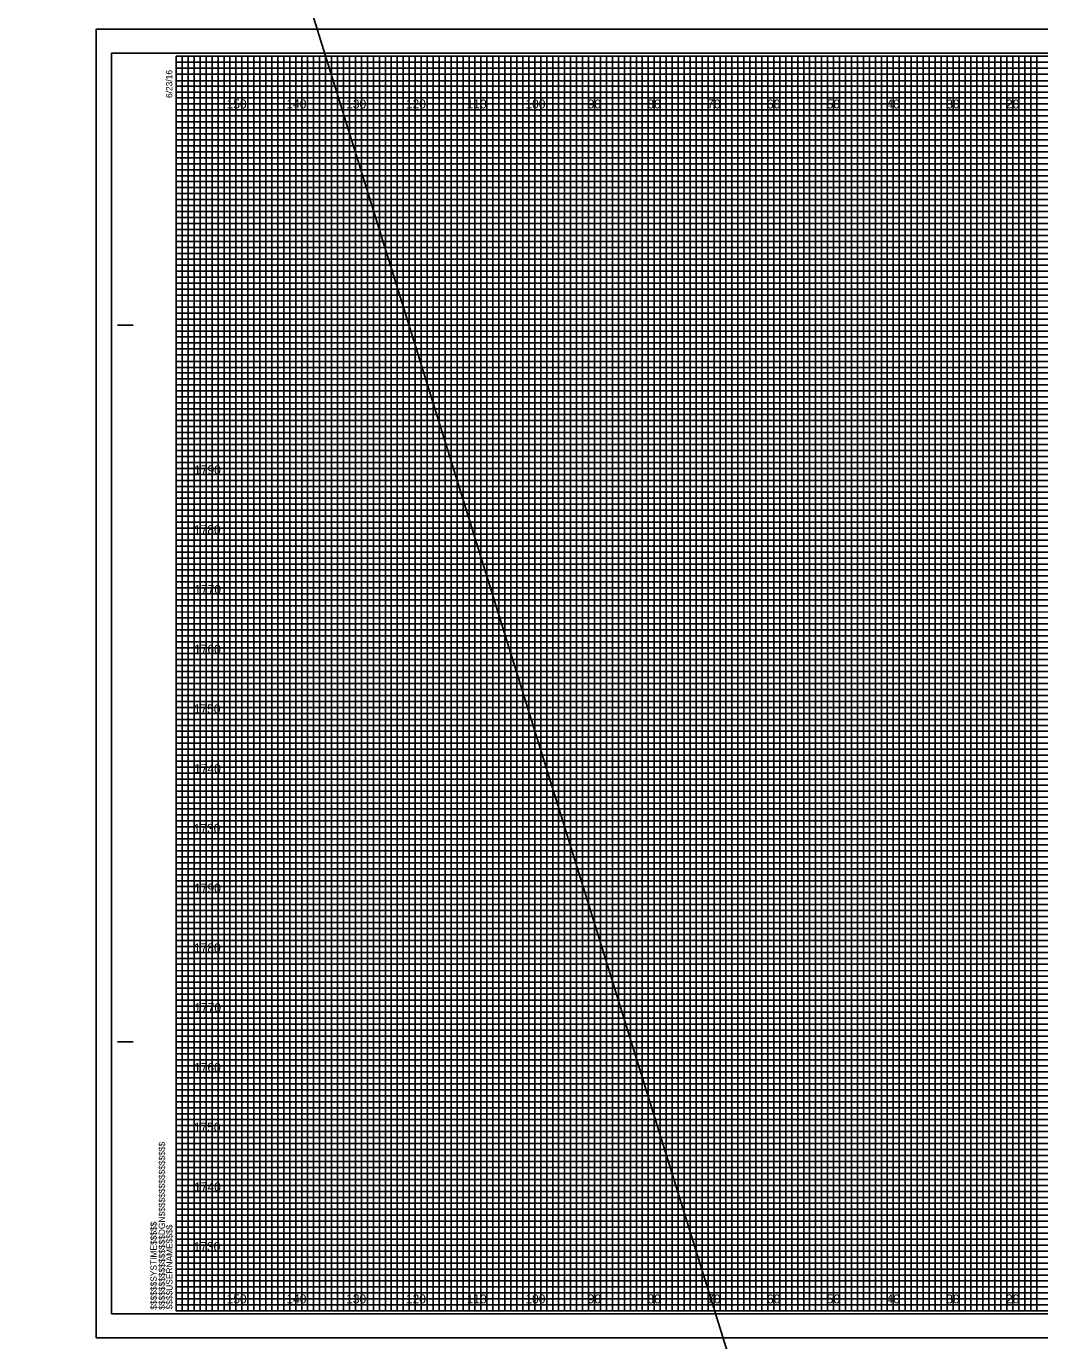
# Model space of a CAD drawing. Extents: x -419 to 4739, y -630 to 13534.
# Drawn here: x 464.5 to 634.1, y 3287.5 to 3507.5 of the extents above; entities that cross this region are included whole.
import ezdxf

# ---------------------------------------------------------------- set-up
doc = ezdxf.new("R2010")
doc.units = 0
for name, color, linetype in [('Old_Level_62', 7, 'Continuous'), ('Pattern 1', 7, 'Continuous'), ('Pattern 18', 7, 'Continuous'), ('Pattern 4', 7, 'Continuous'), ('Pattern 5', 7, 'Continuous'), ('Prop Dimension', 7, 'Continuous'), ('Prop Horizontal Alignment', 7, 'Continuous'), ('Raster_Level_0', 7, 'Continuous'), ('Scratch_Level_0', 7, 'Continuous'), ('Scratch_Level_3', 7, 'Continuous'), ('Scratch_Level_5', 7, 'Continuous')]:
    doc.layers.add(name, color=color, linetype=linetype)

msp = doc.modelspace()

# ---------------------------------------------------------------- linework, layer by layer
at = {"layer": 'Old_Level_62'}
for p, q in [((479.78, 3457.54), (482.28, 3457.54)), ((479.88, 3457.54), (482.38, 3457.54)), ((479.78, 3337.54), (482.28, 3337.54)), ((479.88, 3337.54), (482.38, 3337.54)), ((489.58, 3292.54), (489.58, 3292.54)), ((489.58, 3292.54), (489.58, 3292.54)), ((489.58, 3292.54), (489.58, 3292.54)), ((489.58, 3292.54), (489.58, 3292.54)), ((489.58, 3292.54), (489.58, 3292.54)), ((489.58, 3292.54), (489.58, 3292.54)), ((489.58, 3292.54), (489.58, 3292.54))]:
    msp.add_line(p, q, dxfattribs=at)
msp.add_lwpolyline([(809.58, 3502.54), (489.58, 3502.54), (489.58, 3292.54), (809.58, 3292.54)], close=True, dxfattribs=at)
at = {"layer": 'Pattern 18'}
msp.add_line((-76.07, 5407.18), (1796.19, -630.13), dxfattribs=at)
msp.add_lwpolyline([(476.18, 3288.04), (812.88, 3288.04), (812.88, 3507.04), (476.18, 3507.04)], close=True, dxfattribs=at)
at = {"layer": 'Pattern 4'}
for p, q in [((489.58, 3501.54), (749.58, 3501.54)), ((749.58, 3500.52), (489.58, 3500.52)), ((489.58, 3500.52), (489.58, 3499.54)), ((489.58, 3499.54), (749.58, 3499.54)), ((749.58, 3498.43), (489.58, 3498.43)), ((489.58, 3498.43), (489.58, 3496.54)), ((489.58, 3496.54), (809.58, 3496.54))]:
    msp.add_line(p, q, dxfattribs=at)
for points in [[(489.58, 3495.54), (759.58, 3495.54), (809.58, 3495.54), (809.58, 3494.54), (489.58, 3494.54)], [(489.58, 3493.54), (809.58, 3493.54), (809.58, 3491.54), (489.58, 3491.54)], [(489.58, 3490.54), (809.58, 3490.54), (809.58, 3489.54), (489.58, 3489.52)], [(489.58, 3488.54), (809.58, 3488.54), (809.58, 3486.54), (489.58, 3486.54)], [(489.58, 3485.54), (809.58, 3485.54), (809.58, 3484.54), (489.58, 3484.54)], [(489.58, 3483.54), (809.58, 3483.54), (809.58, 3481.54), (489.58, 3481.54)], [(489.58, 3480.54), (809.58, 3480.54), (809.58, 3479.54), (489.58, 3479.54)], [(489.58, 3478.54), (809.58, 3478.54), (809.58, 3476.54), (489.58, 3476.54)], [(489.58, 3475.54), (809.58, 3475.54), (809.58, 3474.54), (489.58, 3474.54)], [(489.58, 3473.54), (809.58, 3473.54), (809.58, 3471.54), (489.58, 3471.54)], [(489.58, 3470.54), (809.58, 3470.54), (809.58, 3469.54), (489.58, 3469.54)], [(489.58, 3468.54), (809.58, 3468.54), (809.58, 3466.49), (809.58, 3465.54), (809.58, 3464.54), (489.58, 3464.54)], [(489.58, 3466.54), (809.58, 3466.54), (809.58, 3465.54), (489.58, 3465.54)], [(489.58, 3463.54), (809.58, 3463.54), (809.58, 3461.54), (489.58, 3461.57)], [(489.58, 3461.57), (809.58, 3461.54), (809.58, 3460.54), (489.58, 3460.54)], [(489.58, 3459.54), (809.58, 3459.54), (809.58, 3458.54), (489.58, 3458.54)], [(489.58, 3456.54), (809.58, 3456.54), (809.58, 3455.54), (489.58, 3455.54)], [(489.58, 3454.54), (809.58, 3454.54), (809.58, 3453.54), (489.58, 3453.54)], [(489.51, 3451.43), (809.58, 3451.43), (809.58, 3450.42), (489.51, 3450.42)], [(489.58, 3449.54), (809.58, 3449.54), (809.58, 3448.54), (489.58, 3448.54)], [(489.58, 3446.54), (809.58, 3446.54), (809.58, 3445.54), (489.58, 3445.54)], [(489.58, 3444.54), (809.58, 3444.54), (809.58, 3443.54), (489.58, 3443.54)], [(489.58, 3441.54), (809.58, 3441.54), (809.58, 3440.54), (489.58, 3440.54)], [(489.58, 3439.54), (809.58, 3439.54), (809.58, 3438.54), (489.58, 3438.54)], [(489.58, 3436.54), (809.58, 3436.54), (809.58, 3435.54), (489.58, 3435.54)], [(489.58, 3434.54), (809.58, 3434.54), (809.58, 3433.54), (489.58, 3433.54)], [(489.58, 3431.54), (809.58, 3431.54), (809.57, 3430.52), (489.58, 3430.54)], [(489.58, 3429.54), (809.58, 3429.54), (809.58, 3428.54), (489.58, 3428.54)], [(489.58, 3426.54), (809.58, 3426.54), (809.58, 3425.54), (489.58, 3425.54)], [(489.58, 3424.54), (809.58, 3424.54), (809.58, 3423.54), (489.58, 3423.54)], [(489.58, 3421.54), (809.58, 3421.54), (809.58, 3420.54), (489.58, 3420.54)], [(489.58, 3419.54), (809.58, 3419.54), (809.58, 3418.54), (489.58, 3418.54)], [(489.58, 3416.54), (809.58, 3416.54), (809.58, 3415.54), (489.58, 3415.54)], [(489.58, 3414.54), (809.58, 3414.54), (809.58, 3413.54), (489.58, 3413.54)], [(489.58, 3411.54), (809.58, 3411.54), (809.58, 3410.54), (489.58, 3410.54)], [(489.58, 3409.53), (809.65, 3409.45), (809.58, 3408.54), (489.58, 3408.54)], [(489.58, 3406.54), (809.58, 3406.54), (809.58, 3405.54), (489.58, 3405.54)], [(489.58, 3404.54), (809.58, 3404.54), (809.58, 3403.54), (489.58, 3403.54)], [(489.58, 3401.54), (809.58, 3401.54), (809.58, 3400.54), (489.58, 3400.54)], [(489.58, 3399.54), (809.58, 3399.54), (809.58, 3398.54), (489.58, 3398.54)], [(489.58, 3396.54), (809.58, 3396.54), (809.58, 3395.54), (489.58, 3395.54)], [(489.58, 3394.54), (809.58, 3394.54), (809.58, 3393.54), (489.58, 3393.54)], [(489.58, 3391.54), (809.58, 3391.54), (809.58, 3390.54), (489.58, 3390.54)], [(489.58, 3389.54), (809.58, 3389.54), (809.58, 3388.54), (489.58, 3388.54)], [(489.58, 3386.54), (809.58, 3386.54), (809.58, 3385.54), (489.58, 3385.54)], [(489.58, 3384.54), (809.58, 3384.54), (809.58, 3383.54), (489.58, 3383.54)], [(489.58, 3381.54), (809.58, 3381.54), (809.58, 3380.54), (489.58, 3380.54)], [(489.58, 3379.54), (809.58, 3379.54), (809.58, 3378.54), (489.58, 3378.54)], [(489.58, 3376.54), (809.58, 3376.54), (809.58, 3375.54), (489.58, 3375.54)], [(489.58, 3374.54), (809.58, 3374.54), (809.58, 3373.54), (489.58, 3373.54)], [(489.58, 3371.54), (809.58, 3371.54), (809.57, 3370.52), (489.58, 3370.54)], [(489.58, 3369.54), (809.58, 3369.54), (809.58, 3368.54), (489.58, 3368.54)], [(489.58, 3366.54), (809.58, 3366.54), (809.58, 3365.54), (489.58, 3365.54)], [(489.58, 3364.54), (809.58, 3364.54), (809.58, 3363.54), (489.58, 3363.54)], [(489.58, 3361.54), (809.58, 3361.54), (809.58, 3360.54), (489.58, 3360.54)], [(489.58, 3359.54), (809.58, 3359.54), (809.58, 3358.54), (489.58, 3358.54)], [(489.58, 3356.54), (809.58, 3356.54), (809.58, 3355.54), (489.58, 3355.54)], [(489.58, 3354.54), (809.58, 3354.54), (809.58, 3353.54), (489.58, 3353.54)], [(489.58, 3351.54), (809.58, 3351.54), (809.58, 3350.54), (489.58, 3350.54)], [(489.58, 3349.53), (809.65, 3349.45), (809.58, 3348.54), (489.58, 3348.54)], [(489.58, 3346.54), (809.58, 3346.54), (809.58, 3345.54), (489.58, 3345.54)], [(489.58, 3344.54), (809.58, 3344.54), (809.58, 3343.54), (489.58, 3343.54)], [(489.58, 3341.54), (809.58, 3341.54), (809.58, 3340.54), (489.58, 3340.54)], [(489.58, 3339.54), (809.58, 3339.54), (809.58, 3338.54), (489.58, 3338.54)], [(489.58, 3336.54), (809.58, 3336.54), (809.58, 3335.54), (489.58, 3335.54)], [(489.58, 3334.54), (809.58, 3334.54), (809.58, 3333.54), (489.58, 3333.54)], [(489.58, 3331.54), (809.58, 3331.54), (809.58, 3330.54), (489.58, 3330.54)], [(489.58, 3329.54), (809.58, 3329.54), (809.58, 3328.54), (489.58, 3328.54)], [(489.58, 3326.54), (809.58, 3326.54), (809.58, 3325.54), (489.58, 3325.54)], [(489.58, 3324.54), (809.58, 3324.54), (809.58, 3323.54), (489.58, 3323.54)], [(489.58, 3321.54), (809.58, 3321.54), (809.58, 3320.54), (489.58, 3320.54)], [(489.58, 3319.54), (809.58, 3319.54), (809.58, 3318.54), (489.58, 3318.54)], [(489.58, 3316.54), (809.58, 3316.54), (809.58, 3315.54), (489.58, 3315.54)], [(489.58, 3314.54), (809.58, 3314.54), (809.58, 3313.54), (489.58, 3313.54)], [(489.58, 3311.54), (809.58, 3311.54), (809.58, 3310.54), (489.58, 3310.54)], [(489.58, 3309.54), (809.58, 3309.54), (809.58, 3308.54), (489.58, 3308.54)], [(489.58, 3306.54), (809.58, 3306.54), (809.58, 3305.54), (489.58, 3305.54)], [(489.58, 3304.54), (809.58, 3304.54), (809.58, 3303.54), (489.58, 3303.54)], [(489.58, 3301.54), (809.58, 3301.54), (809.58, 3300.54), (489.58, 3300.54)], [(489.58, 3299.54), (809.58, 3299.54), (809.58, 3298.54), (489.58, 3298.54)], [(489.58, 3296.54), (809.58, 3296.54), (809.58, 3295.54), (489.58, 3295.54)], [(489.58, 3294.54), (809.58, 3294.54), (809.58, 3293.54), (489.58, 3293.54)]]:
    msp.add_lwpolyline(points, dxfattribs=at)
at = {"layer": 'Pattern 5'}
for p, q in [((812.88, 3507.04), (476.18, 3507.04)), ((476.18, 3507.04), (476.18, 3288.04)), ((476.18, 3288.04), (812.88, 3288.04))]:
    msp.add_line(p, q, dxfattribs=at)
at = {"layer": 'Prop Dimension'}
for points in [[(489.58, 3292.54), (490.58, 3292.54), (490.58, 3502.54), (491.58, 3502.54), (491.58, 3292.54)], [(491.58, 3292.54), (492.58, 3292.54), (492.58, 3502.54), (493.58, 3502.54), (493.58, 3292.54)], [(494.58, 3292.54), (495.58, 3292.54), (495.58, 3502.54), (496.58, 3502.54), (496.58, 3292.54)], [(496.58, 3292.54), (497.58, 3292.54), (497.58, 3502.54), (498.58, 3502.54), (498.58, 3292.54)], [(499.58, 3292.54), (500.58, 3292.54), (500.58, 3502.54), (501.58, 3502.54), (501.58, 3292.54)], [(501.58, 3292.54), (502.58, 3292.54), (502.58, 3502.54), (503.58, 3502.54), (503.58, 3292.54)], [(504.58, 3292.54), (505.58, 3292.54), (505.58, 3502.54), (506.58, 3502.54), (506.58, 3292.54)], [(506.58, 3292.54), (507.58, 3292.54), (507.58, 3502.54), (508.58, 3502.54), (508.58, 3292.54)], [(509.58, 3292.54), (510.58, 3292.54), (510.58, 3502.54), (511.58, 3502.54), (511.58, 3292.54)], [(511.58, 3292.54), (512.58, 3292.54), (512.58, 3502.54), (513.58, 3502.54), (513.58, 3292.54)], [(514.58, 3292.54), (515.58, 3292.54), (515.58, 3502.54), (516.58, 3502.54), (516.58, 3292.54)], [(516.58, 3292.54), (517.58, 3292.54), (517.58, 3502.54), (518.58, 3502.54), (518.58, 3292.54)], [(519.58, 3292.54), (520.58, 3292.54), (520.58, 3502.54), (521.58, 3502.54), (521.58, 3292.54)], [(521.58, 3292.54), (522.58, 3292.54), (522.58, 3502.54), (523.58, 3502.54), (523.58, 3292.54)], [(524.58, 3292.54), (525.58, 3292.54), (525.58, 3502.54), (526.58, 3502.54), (526.58, 3292.54)], [(526.58, 3292.54), (527.58, 3292.54), (527.58, 3502.54), (528.58, 3502.54), (528.58, 3292.54)], [(529.58, 3292.54), (530.58, 3292.54), (530.58, 3502.54), (531.58, 3502.54), (531.58, 3292.54)], [(531.58, 3292.54), (532.58, 3292.54), (532.58, 3502.54), (533.58, 3502.54), (533.58, 3292.54)], [(534.58, 3292.54), (535.58, 3292.54), (535.58, 3502.54), (536.58, 3502.54), (536.58, 3292.54)], [(536.58, 3292.54), (537.58, 3292.54), (537.58, 3502.54), (538.58, 3502.54), (538.58, 3292.54)], [(539.58, 3292.54), (540.58, 3292.54), (540.58, 3502.54), (541.58, 3502.54), (541.58, 3292.54)], [(541.58, 3292.54), (542.58, 3292.54), (542.58, 3502.54), (543.58, 3502.54), (543.58, 3292.54)], [(544.58, 3292.54), (545.58, 3292.54), (545.58, 3502.54), (546.58, 3502.54), (546.58, 3292.54)], [(546.58, 3292.54), (547.58, 3292.54), (547.58, 3502.54), (548.58, 3502.54), (548.58, 3292.54)], [(549.58, 3292.54), (550.58, 3292.54), (550.58, 3502.54), (551.58, 3502.54), (551.58, 3292.54)], [(551.58, 3292.54), (552.58, 3292.54), (552.58, 3502.54), (553.58, 3502.54), (553.58, 3292.54)], [(554.58, 3292.54), (555.58, 3292.54), (555.58, 3502.54), (556.58, 3502.54), (556.58, 3292.54)], [(556.58, 3292.54), (557.58, 3292.54), (557.58, 3502.54), (558.58, 3502.54), (558.58, 3292.54)], [(559.58, 3292.54), (560.58, 3292.54), (560.58, 3502.54), (561.58, 3502.54), (561.58, 3292.54)], [(561.58, 3292.54), (562.58, 3292.54), (562.58, 3502.54), (563.58, 3502.54), (563.58, 3292.54)], [(564.58, 3292.54), (565.58, 3292.54), (565.58, 3502.54), (566.58, 3502.54), (566.58, 3292.54)], [(566.58, 3292.54), (567.58, 3292.54), (567.58, 3502.54), (568.58, 3502.54), (568.58, 3292.54)], [(569.58, 3292.54), (570.58, 3292.54), (570.58, 3502.54), (571.58, 3502.54), (571.58, 3292.54)], [(571.58, 3292.54), (572.58, 3292.54), (572.58, 3502.54), (573.58, 3502.54), (573.58, 3292.54)], [(574.58, 3292.54), (575.58, 3292.54), (575.58, 3502.54), (576.58, 3502.54), (576.58, 3292.54)], [(576.58, 3292.54), (577.58, 3292.54), (577.58, 3502.54), (578.58, 3502.54), (578.58, 3292.54)], [(579.58, 3292.54), (580.58, 3292.54), (580.58, 3502.54), (581.58, 3502.54), (581.58, 3292.54)], [(581.58, 3292.54), (582.58, 3292.54), (582.58, 3502.54), (583.58, 3502.54), (583.58, 3292.54)], [(584.58, 3292.54), (585.58, 3292.54), (585.58, 3502.54), (586.58, 3502.54), (586.58, 3292.54)], [(586.58, 3292.54), (587.58, 3292.54), (587.58, 3502.54), (588.58, 3502.54), (588.58, 3292.54)], [(589.58, 3292.54), (590.58, 3292.54), (590.58, 3502.54), (591.58, 3502.54), (591.58, 3292.54)], [(591.58, 3292.54), (592.58, 3292.54), (592.58, 3502.54), (593.58, 3502.54), (593.58, 3292.54)], [(594.58, 3292.54), (595.58, 3292.54), (595.58, 3502.54), (596.58, 3502.54), (596.58, 3292.54)], [(596.58, 3292.54), (597.58, 3292.54), (597.58, 3502.54), (598.58, 3502.54), (598.58, 3292.54)], [(599.58, 3292.54), (600.58, 3292.54), (600.58, 3502.54), (601.58, 3502.54), (601.58, 3292.54)], [(601.58, 3292.54), (602.58, 3292.54), (602.58, 3502.54), (603.58, 3502.54), (603.58, 3292.54)], [(604.58, 3292.54), (605.58, 3292.54), (605.58, 3502.54), (606.58, 3502.54), (606.58, 3292.54)], [(606.58, 3292.54), (607.58, 3292.54), (607.58, 3502.54), (608.58, 3502.54), (608.58, 3292.54)], [(609.58, 3292.54), (610.58, 3292.54), (610.58, 3502.54), (611.58, 3502.54), (611.58, 3292.54)], [(611.58, 3292.54), (612.58, 3292.54), (612.58, 3502.54), (613.58, 3502.54), (613.58, 3292.54)], [(614.58, 3292.54), (615.58, 3292.54), (615.58, 3502.54), (616.58, 3502.54), (616.58, 3292.54)], [(616.58, 3292.54), (617.58, 3292.54), (617.58, 3502.54), (618.58, 3502.54), (618.58, 3292.54)], [(619.58, 3292.54), (620.58, 3292.54), (620.58, 3502.54), (621.58, 3502.54), (621.58, 3292.54)], [(621.58, 3292.54), (622.58, 3292.54), (622.58, 3502.54), (623.58, 3502.54), (623.58, 3292.54)], [(624.58, 3292.54), (625.58, 3292.54), (625.58, 3502.54), (626.58, 3502.54), (626.58, 3292.54)], [(626.58, 3292.54), (627.58, 3292.54), (627.58, 3502.54), (628.58, 3502.54), (628.58, 3292.54)], [(629.58, 3292.54), (630.58, 3292.54), (630.58, 3502.54), (631.58, 3502.54), (631.58, 3292.54)], [(631.58, 3292.54), (632.58, 3292.54), (632.58, 3502.54), (633.58, 3502.54), (633.58, 3292.54)]]:
    msp.add_lwpolyline(points, dxfattribs=at)
at = {"layer": 'Prop Horizontal Alignment'}
for points in [[(489.58, 3502.54), (494.58, 3502.54), (494.58, 3292.54), (504.58, 3292.54), (504.58, 3502.54), (514.58, 3502.54), (514.58, 3292.54), (524.58, 3292.54), (524.58, 3502.54), (534.58, 3502.54), (534.58, 3292.54), (544.58, 3292.54), (544.58, 3502.54), (554.58, 3502.54), (554.58, 3292.54), (564.58, 3292.54), (564.58, 3502.54), (574.58, 3502.54), (574.58, 3292.54), (584.58, 3292.54), (584.58, 3502.54), (594.58, 3502.54), (594.58, 3292.54), (604.58, 3292.54), (604.58, 3502.54), (614.58, 3502.54), (614.58, 3292.54), (624.58, 3292.54), (624.58, 3502.54), (634.58, 3502.54)], [(489.58, 3497.54), (764.58, 3497.54)], [(489.58, 3477.54), (809.58, 3477.54), (809.58, 3487.54), (489.58, 3487.54)], [(489.58, 3457.54), (809.58, 3457.54), (809.58, 3467.54), (489.58, 3467.54)], [(489.58, 3437.54), (809.58, 3437.54), (809.58, 3447.54), (489.58, 3447.54)], [(489.58, 3417.54), (809.58, 3417.54), (809.58, 3427.54), (489.58, 3427.54)], [(489.58, 3397.54), (809.58, 3397.54), (809.58, 3407.54), (489.58, 3407.54)], [(489.58, 3377.54), (809.58, 3377.54), (809.58, 3387.54), (489.58, 3387.54)], [(489.58, 3357.54), (809.58, 3357.54), (809.58, 3367.54), (489.58, 3367.54)], [(489.58, 3337.54), (809.58, 3337.54), (809.58, 3347.54), (489.58, 3347.54)], [(489.58, 3317.54), (809.58, 3317.54), (809.58, 3327.54), (489.58, 3327.54)], [(489.58, 3297.54), (809.58, 3297.54), (809.58, 3307.54), (489.58, 3307.54)]]:
    msp.add_lwpolyline(points, dxfattribs=at)
at = {"layer": 'Scratch_Level_0'}
for p, q in [((499.58, 3292.54), (499.58, 3502.54)), ((509.58, 3292.54), (509.58, 3502.54)), ((519.58, 3292.54), (519.58, 3502.54)), ((529.58, 3292.54), (529.58, 3502.54)), ((539.58, 3292.54), (539.58, 3502.54)), ((549.58, 3292.54), (549.58, 3502.54)), ((559.58, 3292.54), (559.58, 3502.54)), ((569.58, 3292.54), (569.58, 3502.54)), ((579.58, 3292.54), (579.58, 3502.54)), ((589.58, 3292.54), (589.58, 3502.54)), ((599.58, 3292.54), (599.58, 3502.54)), ((609.58, 3292.54), (609.58, 3502.54)), ((619.58, 3292.54), (619.58, 3502.54)), ((629.58, 3292.54), (629.58, 3502.54)), ((489.58, 3492.54), (809.58, 3492.54)), ((489.58, 3482.54), (809.58, 3482.54)), ((489.58, 3472.54), (809.58, 3472.54)), ((489.58, 3462.54), (809.58, 3462.54)), ((489.58, 3452.54), (809.58, 3452.54)), ((489.58, 3442.54), (809.58, 3442.54)), ((489.58, 3432.54), (809.58, 3432.54)), ((489.58, 3422.54), (809.58, 3422.54)), ((489.58, 3412.54), (809.58, 3412.54)), ((489.58, 3402.54), (809.58, 3402.54)), ((489.58, 3392.54), (809.58, 3392.54)), ((489.58, 3382.54), (809.58, 3382.54)), ((489.58, 3372.54), (809.58, 3372.54)), ((489.58, 3362.54), (809.58, 3362.54)), ((489.58, 3352.54), (809.58, 3352.54)), ((489.58, 3342.54), (809.58, 3342.54)), ((489.58, 3332.54), (809.58, 3332.54)), ((489.58, 3322.54), (809.58, 3322.54)), ((489.58, 3312.54), (809.58, 3312.54)), ((489.58, 3302.54), (809.58, 3302.54))]:
    msp.add_line(p, q, dxfattribs=at)
at = {"layer": 'Scratch_Level_3'}
for p, q in [((499.58, 3502.54), (489.58, 3502.54)), ((499.58, 3292.54), (499.58, 3502.54)), ((519.58, 3502.54), (509.58, 3502.54)), ((509.58, 3502.54), (509.58, 3292.54)), ((519.58, 3292.54), (519.58, 3502.54)), ((539.58, 3502.54), (529.58, 3502.54)), ((529.58, 3502.54), (529.58, 3292.54)), ((539.58, 3292.54), (539.58, 3502.54)), ((559.58, 3502.54), (549.58, 3502.54)), ((549.58, 3502.54), (549.58, 3292.54)), ((559.58, 3292.54), (559.58, 3502.54)), ((579.58, 3502.54), (569.58, 3502.54)), ((569.58, 3502.54), (569.58, 3292.54)), ((579.58, 3292.54), (579.58, 3502.54)), ((599.58, 3502.54), (589.58, 3502.54)), ((589.58, 3502.54), (589.58, 3292.54)), ((599.58, 3292.54), (599.58, 3502.54)), ((619.58, 3502.54), (609.58, 3502.54)), ((609.58, 3502.54), (609.58, 3292.54)), ((619.58, 3292.54), (619.58, 3502.54)), ((639.58, 3502.54), (629.58, 3502.54)), ((629.58, 3502.54), (629.58, 3292.54)), ((509.58, 3292.54), (499.58, 3292.54)), ((529.58, 3292.54), (519.58, 3292.54)), ((549.58, 3292.54), (539.58, 3292.54)), ((569.58, 3292.54), (559.58, 3292.54)), ((589.58, 3292.54), (579.58, 3292.54)), ((609.58, 3292.54), (599.58, 3292.54)), ((629.58, 3292.54), (619.58, 3292.54))]:
    msp.add_line(p, q, dxfattribs=at)
for points in [[(489.58, 3492.54), (809.58, 3492.54), (809.58, 3482.54), (489.58, 3482.54)], [(489.58, 3472.54), (809.58, 3472.54), (809.58, 3462.54), (489.58, 3462.54)], [(489.58, 3452.54), (809.58, 3452.54), (809.58, 3442.54), (489.58, 3442.54)], [(489.58, 3432.54), (809.58, 3432.54), (809.58, 3422.54), (489.58, 3422.54)], [(489.58, 3412.54), (809.58, 3412.54), (809.58, 3402.54), (489.58, 3402.54)], [(489.58, 3392.54), (809.58, 3392.54), (809.58, 3382.54), (489.58, 3382.54)], [(489.58, 3372.54), (809.58, 3372.54), (809.58, 3362.54), (489.58, 3362.54)], [(489.58, 3352.54), (809.58, 3352.54), (809.58, 3342.54), (489.58, 3342.54)], [(489.58, 3332.54), (809.58, 3332.54), (809.58, 3322.54), (489.58, 3322.54)], [(489.58, 3312.54), (809.58, 3312.54), (809.58, 3302.54), (489.58, 3302.54)]]:
    msp.add_lwpolyline(points, dxfattribs=at)
at = {"layer": 'Scratch_Level_5'}
msp.add_lwpolyline([(478.78, 3292.04), (811.98, 3292.04), (811.98, 3503.04), (478.78, 3503.04)], close=True, dxfattribs=at)

# ---------------------------------------------------------------- texts
at = {"layer": 'Old_Level_62'}
for s, p in [('6/23/16', (488.93, 3495.54)), ('$$$$$$$$$$$$$$$$DGN$$$$$$$$$$$$$$$$', (487.7, 3292.72)), ('$$$$$$SYSTIME$$$$$', (486.32, 3292.72)), ('$$$$USERNAME$$$$', (488.96, 3292.77))]:
    msp.add_text(s, height=1.05, rotation=90, dxfattribs=at).set_placement(p)
at = {"layer": 'Pattern 1'}
for s, p in [('1790', (492.58, 3432.54)), ('1780', (492.56, 3422.54)), ('1770', (492.62, 3412.54)), ('1760', (492.58, 3402.54)), ('1750', (492.53, 3392.54)), ('1740', (492.58, 3382.54)), ('1730', (492.5, 3372.54)), ('1790', (492.58, 3362.54)), ('1780', (492.56, 3352.54)), ('1770', (492.62, 3342.54)), ('1760', (492.58, 3332.54)), ('1750', (492.53, 3322.54)), ('1740', (492.58, 3312.54)), ('1730', (492.5, 3302.54))]:
    msp.add_text(s, height=1.5, dxfattribs=at).set_placement(p)
at = {"layer": 'Raster_Level_0'}
for s, p in [('150', (498.02, 3493.79)), ('140', (508.02, 3493.79)), ('130', (518.02, 3493.79)), ('120', (528.02, 3493.79)), ('110', (538.2, 3493.79)), ('100', (548.02, 3493.79)), ('90', (558.44, 3493.79)), ('80', (568.44, 3493.79)), ('70', (578.44, 3493.79)), ('60', (588.44, 3493.79)), ('50', (598.44, 3493.79)), ('40', (608.44, 3493.79)), ('30', (618.44, 3493.79)), ('20', (628.44, 3493.79)), ('150', (498.02, 3293.79)), ('140', (508.02, 3293.79)), ('130', (518.02, 3293.79)), ('120', (528.02, 3293.79)), ('110', (538.2, 3293.79)), ('100', (548.02, 3293.79)), ('90', (558.44, 3293.79)), ('80', (568.44, 3293.79)), ('70', (578.44, 3293.79)), ('60', (588.44, 3293.79)), ('50', (598.44, 3293.79)), ('40', (608.44, 3293.79)), ('30', (618.44, 3293.79)), ('20', (628.44, 3293.79))]:
    msp.add_text(s, height=1.5, dxfattribs=at).set_placement(p)

doc.saveas('drawing.dxf')
